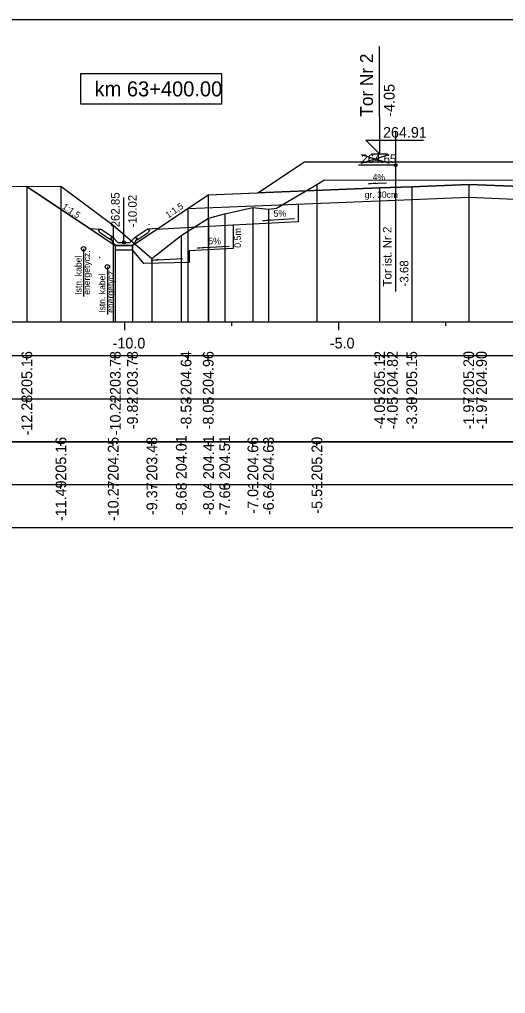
# Model space of a CAD drawing. Extents: x 6516023 to 6560129, y 5513077 to 5529206.
# Drawn here: x 6520756.1 to 6520767.44, y 5514234.78 to 5514257.51 of the extents above; entities that cross this region are included whole.
import ezdxf

# ---------------------------------------------------------------- set-up
doc = ezdxf.new("R2010")
doc.units = 0
for name, color, linetype in [('IR_default', 7, 'Continuous'), ('TOR_PRZEK_P-kable', 7, 'Continuous'), ('TOR_PRZEK_P-komponent', 7, 'Continuous'), ('TOR_PRZEK_P-odwodnienie', 7, 'Continuous'), ('TOR_PRZEK_P-opisy', 7, 'Continuous'), ('TOR_PRZEK_P-schodkowanie+wymiana', 7, 'Continuous'), ('TOR_PRZEK_P-tabelka istniejace', 7, 'Continuous'), ('TOR_PRZEK_P-tabelka projektowane', 7, 'Continuous'), ('TOR_PRZEK_P-teren istniejacy', 7, 'Continuous'), ('TOR_PRZEK_P-tory istniejace', 7, 'Continuous'), ('TOR_PRZEK_P-tory projektowane', 7, 'Continuous'), ('TOR_PRZEK_P-uklad odniesienia', 7, 'Continuous'), ('TOR_PRZEK_P-warstwa ochronna I', 7, 'Continuous'), ('TOR_PRZEK_P-warstwa ochronna II', 7, 'Continuous'), ('TOR_PS_T-skarpy projektowane', 7, 'Continuous'), ('TOR_RAMKI-ramka+tabelka 1', 7, 'Continuous')]:
    doc.layers.add(name, color=color, linetype=linetype)

msp = doc.modelspace()

# ---------------------------------------------------------------- linework, layer by layer
at = {"layer": 'IR_default'}
msp.add_lwpolyline([(6520756.267, 5514253.613), (6520756.282, 5514253.603), (6520757.748, 5514252.626), (6520757.754, 5514252.622), (6520758.333, 5514252.236), (6520758.337, 5514252.236), (6520758.733, 5514252.236), (6520758.745, 5514252.243), (6520759.863, 5514252.989), (6520759.87, 5514252.993), (6520760.502, 5514253.415), (6520761.65, 5514253.461), (6520761.661, 5514253.461), (6520761.672, 5514253.468), (6520762.752, 5514254.188), (6520762.786, 5514254.188), (6520766.252, 5514254.188), (6520766.796, 5514254.188), (6520766.802, 5514254.188), (6520770.267, 5514254.188)], dxfattribs=at)
at = {"layer": 'TOR_PRZEK_P-kable'}
for p, q in [((6520757.591, 5514252.157), (6520757.591, 5514251.047)), ((6520758.147, 5514251.736), (6520758.147, 5514250.626))]:
    msp.add_line(p, q, dxfattribs=at)
for centre in [(6520757.591, 5514252.157), (6520758.147, 5514251.736)]:
    msp.add_circle(centre, 0.05, dxfattribs=at)
at = {"layer": 'TOR_PRZEK_P-komponent'}
msp.add_lwpolyline([(6520762.752, 5514254.188), (6520766.252, 5514254.188), (6520766.802, 5514254.188), (6520770.302, 5514254.188), (6520771.385, 5514253.466), (6520768.552, 5514253.579), (6520767.802, 5514253.609), (6520766.582, 5514253.658), (6520765.252, 5514253.605), (6520764.502, 5514253.575), (6520761.661, 5514253.461), (6520761.661, 5514253.461)], close=True, dxfattribs=at)
at = {"layer": 'TOR_PRZEK_P-odwodnienie'}
for p, q in [((6520758.533, 5514252.306), (6520758.533, 5514253.35)), ((6520758.224, 5514252.365), (6520757.963, 5514252.539)), ((6520758.269, 5514252.431), (6520757.988, 5514252.618)), ((6520758.798, 5514252.431), (6520759.078, 5514252.618)), ((6520758.842, 5514252.365), (6520759.103, 5514252.539)), ((6520758.235, 5514252.381), (6520758.224, 5514252.365)), ((6520758.226, 5514252.401), (6520758.273, 5514252.425)), ((6520758.269, 5514252.431), (6520758.26, 5514252.419)), ((6520758.393, 5514252.306), (6520758.273, 5514252.425)), ((6520758.393, 5514252.306), (6520758.673, 5514252.306)), ((6520758.673, 5514252.306), (6520758.793, 5514252.425)), ((6520758.793, 5514252.425), (6520758.841, 5514252.401)), ((6520758.798, 5514252.431), (6520758.806, 5514252.419)), ((6520758.831, 5514252.381), (6520758.842, 5514252.365)), ((6520758.343, 5514252.236), (6520758.723, 5514252.236))]:
    msp.add_line(p, q, dxfattribs=at)
for points in [[(6520759.123, 5514252.727), (6520759.122, 5514252.728), (6520759.123, 5514252.727), (6520759.122, 5514252.727), (6520759.123, 5514252.727), (6520759.123, 5514252.727), (6520759.123, 5514252.727), (6520759.123, 5514252.728)], [(6520757.742, 5514252.63), (6520757.988, 5514252.618)], [(6520757.938, 5514252.592), (6520757.988, 5514252.618)], [(6520757.938, 5514252.592), (6520757.963, 5514252.539)], [(6520759.325, 5514252.63), (6520759.078, 5514252.618)], [(6520759.128, 5514252.592), (6520759.078, 5514252.618)], [(6520759.128, 5514252.592), (6520759.103, 5514252.539)], [(6520758.26, 5514252.419), (6520758.225, 5514252.4)], [(6520758.225, 5514252.4), (6520758.235, 5514252.381)], [(6520758.273, 5514252.306), (6520758.226, 5514252.401)], [(6520758.343, 5514252.236), (6520758.273, 5514252.306)], [(6520758.723, 5514252.236), (6520758.793, 5514252.306)], [(6520758.793, 5514252.306), (6520758.841, 5514252.401)], [(6520758.806, 5514252.419), (6520758.841, 5514252.4)], [(6520758.841, 5514252.4), (6520758.831, 5514252.381)], [(6520758.333, 5514252.236), (6520758.333, 5514252.236), (6520758.333, 5514252.236), (6520758.333, 5514252.235), (6520758.333, 5514252.236), (6520758.334, 5514252.235), (6520758.333, 5514252.236), (6520758.334, 5514252.236)], [(6520758.733, 5514252.236), (6520758.333, 5514252.236), (6520758.333, 5514252.136), (6520758.733, 5514252.136), (6520758.733, 5514252.236)], [(6520758.733, 5514252.236), (6520758.733, 5514252.236), (6520758.733, 5514252.236), (6520758.733, 5514252.235), (6520758.733, 5514252.236), (6520758.734, 5514252.235), (6520758.733, 5514252.236), (6520758.734, 5514252.236)], [(6520757.968, 5514251.957), (6520757.967, 5514251.958), (6520757.968, 5514251.957), (6520757.967, 5514251.957), (6520757.968, 5514251.957), (6520757.968, 5514251.957), (6520757.968, 5514251.957), (6520757.968, 5514251.958)]]:
    msp.add_lwpolyline(points, dxfattribs=at)
msp.add_circle((6520758.533, 5514252.306), 0.035, dxfattribs=at)
at = {"layer": 'TOR_PRZEK_P-opisy'}
msp.add_lwpolyline([(6520764.663, 5514253.688), (6520764.245, 5514253.668), (6520764.413, 5514253.697)], dxfattribs=at)
at = {"layer": 'TOR_PRZEK_P-schodkowanie+wymiana'}
for p, q in [((6520762.599, 5514253.199), (6520762.599, 5514252.782)), ((6520762.599, 5514252.782), (6520761.082, 5514252.706)), ((6520761.082, 5514252.706), (6520759.29, 5514252.607)), ((6520761.082, 5514252.706), (6520761.082, 5514252.163)), ((6520761.082, 5514252.163), (6520760.059, 5514252.112)), ((6520760.059, 5514252.112), (6520760.059, 5514251.84))]:
    msp.add_line(p, q, dxfattribs=at)
msp.add_lwpolyline([(6520760.059, 5514251.84), (6520758.999, 5514251.811), (6520758.733, 5514252.136)], dxfattribs=at)
at = {"layer": 'TOR_PRZEK_P-tabelka istniejace'}
for p, q in [((6520757.062, 5514247.556), (6520757.062, 5514247.656)), ((6520758.283, 5514247.556), (6520758.283, 5514247.656)), ((6520759.186, 5514247.556), (6520759.186, 5514247.656)), ((6520759.873, 5514247.556), (6520759.873, 5514247.656)), ((6520760.509, 5514247.556), (6520760.509, 5514247.656)), ((6520760.887, 5514247.556), (6520760.887, 5514247.656)), ((6520761.544, 5514247.556), (6520761.544, 5514247.656)), ((6520761.908, 5514247.556), (6520761.908, 5514247.656)), ((6520763.038, 5514247.556), (6520763.038, 5514247.656)), ((6520724.752, 5514246.656), (6520808.552, 5514246.656)), ((6520757.062, 5514246.556), (6520757.062, 5514246.656)), ((6520758.283, 5514246.556), (6520758.283, 5514246.656)), ((6520759.186, 5514246.556), (6520759.186, 5514246.656)), ((6520759.873, 5514246.556), (6520759.873, 5514246.656)), ((6520760.509, 5514246.556), (6520760.509, 5514246.656)), ((6520760.887, 5514246.556), (6520760.887, 5514246.656)), ((6520761.544, 5514246.556), (6520761.544, 5514246.656)), ((6520761.908, 5514246.556), (6520761.908, 5514246.656)), ((6520763.038, 5514246.556), (6520763.038, 5514246.656))]:
    msp.add_line(p, q, dxfattribs=at)
for points in [[(6520763.038, 5514253.653), (6520763.038, 5514250.656), (6520763.038, 5514250.526), (6520763.038, 5514250.456)], [(6520757.062, 5514253.62), (6520757.062, 5514250.656), (6520757.062, 5514250.526), (6520757.062, 5514250.456)], [(6520760.887, 5514252.971), (6520760.887, 5514250.656), (6520760.887, 5514250.526), (6520760.887, 5514250.456)], [(6520761.544, 5514253.116), (6520761.544, 5514250.656), (6520761.544, 5514250.526), (6520761.544, 5514250.456)], [(6520761.908, 5514253.083), (6520761.908, 5514250.656), (6520761.908, 5514250.526), (6520761.908, 5514250.456)], [(6520760.509, 5514252.87), (6520760.509, 5514250.656), (6520760.509, 5514250.526), (6520760.509, 5514250.456)], [(6520758.283, 5514252.71), (6520758.283, 5514250.656), (6520758.283, 5514250.526), (6520758.283, 5514250.456)], [(6520759.873, 5514252.465), (6520759.873, 5514250.656), (6520759.873, 5514250.526), (6520759.873, 5514250.456)], [(6520759.186, 5514251.931), (6520759.186, 5514250.656), (6520759.186, 5514250.526), (6520759.186, 5514250.456)]]:
    msp.add_lwpolyline(points, dxfattribs=at)
msp.add_lwpolyline([(6520724.752, 5514247.656), (6520724.752, 5514245.656), (6520808.552, 5514245.656), (6520808.552, 5514247.656)], close=True, dxfattribs=at)
at = {"layer": 'TOR_PRZEK_P-tabelka projektowane'}
for p, q in [((6520756.267, 5514249.556), (6520756.267, 5514249.656)), ((6520758.333, 5514249.556), (6520758.333, 5514249.656)), ((6520758.733, 5514249.556), (6520758.733, 5514249.656)), ((6520760.023, 5514249.556), (6520760.023, 5514249.656)), ((6520760.502, 5514249.556), (6520760.502, 5514249.656)), ((6520764.502, 5514249.556), (6520764.502, 5514249.656)), ((6520765.252, 5514249.556), (6520765.252, 5514249.656)), ((6520766.582, 5514249.556), (6520766.582, 5514249.656)), ((6520724.752, 5514248.656), (6520808.552, 5514248.656)), ((6520756.267, 5514248.556), (6520756.267, 5514248.656)), ((6520758.333, 5514248.556), (6520758.333, 5514248.656)), ((6520758.733, 5514248.556), (6520758.733, 5514248.656)), ((6520760.023, 5514248.556), (6520760.023, 5514248.656)), ((6520760.502, 5514248.556), (6520760.502, 5514248.656)), ((6520764.502, 5514248.556), (6520764.502, 5514248.656)), ((6520765.252, 5514248.556), (6520765.252, 5514248.656)), ((6520766.582, 5514248.556), (6520766.582, 5514248.656))]:
    msp.add_line(p, q, dxfattribs=at)
for points in [[(6520766.582, 5514253.658), (6520766.582, 5514250.656), (6520766.582, 5514250.526), (6520766.582, 5514250.456)], [(6520756.267, 5514253.613), (6520756.267, 5514250.656), (6520756.267, 5514250.526), (6520756.267, 5514250.456)], [(6520760.502, 5514253.415), (6520760.502, 5514250.656), (6520760.502, 5514250.526), (6520760.502, 5514250.456)], [(6520764.502, 5514253.575), (6520764.502, 5514250.656), (6520764.502, 5514250.526), (6520764.502, 5514250.456)], [(6520765.252, 5514253.605), (6520765.252, 5514250.656), (6520765.252, 5514250.526), (6520765.252, 5514250.456)], [(6520764.502, 5514253.275), (6520764.502, 5514250.656), (6520764.502, 5514250.526), (6520764.502, 5514250.456)], [(6520766.582, 5514253.358), (6520766.582, 5514250.656), (6520766.582, 5514250.526), (6520766.582, 5514250.456)], [(6520760.023, 5514253.095), (6520760.023, 5514250.656), (6520760.023, 5514250.526), (6520760.023, 5514250.456)], [(6520758.333, 5514252.236), (6520758.333, 5514250.656), (6520758.333, 5514250.526), (6520758.333, 5514250.456)], [(6520758.733, 5514252.236), (6520758.733, 5514250.656), (6520758.733, 5514250.526), (6520758.733, 5514250.456)]]:
    msp.add_lwpolyline(points, dxfattribs=at)
msp.add_lwpolyline([(6520724.752, 5514249.656), (6520724.752, 5514247.656), (6520808.552, 5514247.656), (6520808.552, 5514249.656)], close=True, dxfattribs=at)
at = {"layer": 'TOR_PRZEK_P-teren istniejacy'}
msp.add_lwpolyline([(6520755.552, 5514253.606), (6520757.062, 5514253.62), (6520758.283, 5514252.71), (6520759.186, 5514251.931), (6520759.873, 5514252.465), (6520760.509, 5514252.87), (6520760.887, 5514252.971), (6520761.544, 5514253.116), (6520761.908, 5514253.083), (6520762.093, 5514253.108), (6520763.038, 5514253.653), (6520763.214, 5514253.767), (6520769.16, 5514253.759)], dxfattribs=at)
at = {"layer": 'TOR_PRZEK_P-tory istniejace'}
for p, q in [((6520764.875, 5514254.882), (6520764.875, 5514251.162)), ((6520764.075, 5514254.154), (6520764.727, 5514254.357)), ((6520764.075, 5514254.357), (6520764.727, 5514254.154)), ((6520764.875, 5514254.107), (6520764.009, 5514254.107))]:
    msp.add_line(p, q, dxfattribs=at)
msp.add_circle((6520764.875, 5514254.107), 0.035, dxfattribs=at)
at = {"layer": 'TOR_PRZEK_P-tory projektowane'}
for p, q in [((6520764.502, 5514255.246), (6520764.502, 5514256.878)), ((6520764.502, 5514255.246), (6520764.502, 5514254.368)), ((6520764.502, 5514254.368), (6520764.182, 5514254.687)), ((6520764.182, 5514254.687), (6520765.527, 5514254.687)), ((6520764.31, 5514254.368), (6520764.693, 5514254.368))]:
    msp.add_line(p, q, dxfattribs=at)
at = {"layer": 'TOR_PRZEK_P-uklad odniesienia'}
for p, q in [((6520728.552, 5514250.456), (6520808.552, 5514250.456)), ((6520758.552, 5514250.256), (6520758.552, 5514250.456)), ((6520761.052, 5514250.356), (6520761.052, 5514250.456)), ((6520763.552, 5514250.256), (6520763.552, 5514250.456)), ((6520766.052, 5514250.356), (6520766.052, 5514250.456))]:
    msp.add_line(p, q, dxfattribs=at)
msp.add_lwpolyline([(6520760.821, 5514256.237), (6520757.521, 5514256.237), (6520757.521, 5514255.537), (6520760.821, 5514255.537)], close=True, dxfattribs=at)
at = {"layer": 'TOR_PRZEK_P-warstwa ochronna I'}
msp.add_lwpolyline([(6520760.023, 5514253.095), (6520764.502, 5514253.275), (6520766.582, 5514253.358), (6520768.552, 5514253.279), (6520771.252, 5514253.171)], dxfattribs=at)
at = {"layer": 'TOR_PRZEK_P-warstwa ochronna II'}
msp.add_lwpolyline([(6520756.267, 5514253.613), (6520758.333, 5514252.236), (6520758.733, 5514252.236), (6520760.502, 5514253.415), (6520764.502, 5514253.575), (6520765.252, 5514253.605), (6520766.582, 5514253.658), (6520767.802, 5514253.609), (6520768.552, 5514253.579), (6520771.385, 5514253.466), (6520772.552, 5514253.419), (6520773.03, 5514253.1), (6520787.882, 5514252.506), (6520788.473, 5514252.112), (6520788.873, 5514252.112), (6520790.915, 5514253.457)], dxfattribs=at)
at = {"layer": 'TOR_PS_T-skarpy projektowane'}
for points in [[(6520762.514, 5514252.852), (6520761.778, 5514252.812), (6520761.951, 5514252.843)], [(6520760.989, 5514252.207), (6520760.253, 5514252.168), (6520760.426, 5514252.198)], [(6520759.901, 5514251.925), (6520759.166, 5514251.886), (6520759.338, 5514251.917)]]:
    msp.add_lwpolyline(points, dxfattribs=at)
at = {"layer": 'TOR_RAMKI-ramka+tabelka 1'}
msp.add_lwpolyline([(6520722.102, 5514257.506), (6520969.602, 5514257.506), (6520969.602, 5514166.006), (6520722.102, 5514166.006)], close=True, dxfattribs=at)

# ---------------------------------------------------------------- texts
at = {"layer": 'TOR_PRZEK_P-kable'}
for s, p in [('energetycz.', (6520757.74, 5514251.083)), ('Istn. kabel', (6520757.545, 5514251.083)), ('energetycz.', (6520758.296, 5514250.662)), ('Istn. kabel', (6520758.101, 5514250.662))]:
    msp.add_text(s, height=0.14999, rotation=90.0511, dxfattribs=at).set_placement(p)
at = {"layer": 'TOR_PRZEK_P-odwodnienie'}
for s, p in [('262.85', (6520758.433, 5514252.656)), ('-10.02', (6520758.833, 5514252.656))]:
    msp.add_text(s, height=0.2, rotation=90, dxfattribs=at).set_placement(p)
at = {"layer": 'TOR_PRZEK_P-opisy'}
for s, rotation, p in [('4%', 0.1515, (6520764.34, 5514253.753)), ('1:1,5', 325.9299, (6520757.081, 5514253.107)), ('1:1,5', 34.0701, (6520759.567, 5514252.864))]:
    msp.add_text(s, height=0.15, rotation=rotation, dxfattribs=at).set_placement(p)
at = {"layer": 'TOR_PRZEK_P-schodkowanie+wymiana'}
msp.add_text('0,5m', height=0.1545, rotation=90, dxfattribs=at).set_placement((6520761.264, 5514252.179))
at = {"layer": 'TOR_PRZEK_P-tabelka istniejace'}
for s, p in [('205.16', (6520757.187, 5514246.747)), ('204.25', (6520758.408, 5514246.747)), ('203.48', (6520759.311, 5514246.747)), ('204.01', (6520759.998, 5514246.782)), ('204.41', (6520760.634, 5514246.782)), ('204.51', (6520761.012, 5514246.782)), ('204.66', (6520761.669, 5514246.747)), ('204.63', (6520762.033, 5514246.748)), ('205.20', (6520763.163, 5514246.748)), ('-11.49', (6520757.187, 5514245.804)), ('-10.27', (6520758.408, 5514245.804)), ('-9.37', (6520759.311, 5514245.944)), ('-8.68', (6520759.998, 5514245.943)), ('-8.04', (6520760.634, 5514245.944)), ('-7.66', (6520761.012, 5514245.943)), ('-7.01', (6520761.669, 5514245.978)), ('-6.64', (6520762.033, 5514245.944)), ('-5.51', (6520763.163, 5514245.978))]:
    msp.add_text(s, height=0.25, rotation=90, dxfattribs=at).set_placement(p)
at = {"layer": 'TOR_PRZEK_P-tabelka projektowane'}
for s, p in [('205.16', (6520756.392, 5514248.747)), ('203.78', (6520758.458, 5514248.747)), ('203.78', (6520758.858, 5514248.747)), ('204.64', (6520760.11, 5514248.748)), ('204.96', (6520760.627, 5514248.747)), ('205.12', (6520764.627, 5514248.75)), ('204.82', (6520764.927, 5514248.75)), ('205.15', (6520765.377, 5514248.747)), ('205.20', (6520766.707, 5514248.748)), ('204.90', (6520767.007, 5514248.748)), ('-12.28', (6520756.392, 5514247.804)), ('-10.22', (6520758.458, 5514247.806)), ('-9.82', (6520758.858, 5514247.946)), ('-8.53', (6520760.11, 5514247.944)), ('-8.05', (6520760.627, 5514247.943)), ('-4.05', (6520764.627, 5514247.943)), ('-4.05', (6520764.927, 5514247.943)), ('-3.30', (6520765.377, 5514247.944)), ('-1.97', (6520766.707, 5514247.944)), ('-1.97', (6520767.007, 5514247.944))]:
    msp.add_text(s, height=0.25, rotation=90, dxfattribs=at).set_placement(p)
at = {"layer": 'TOR_PRZEK_P-tory istniejace'}
msp.add_text('264.65', height=0.2, dxfattribs=at).set_placement((6520764.075, 5514254.157))
for s, rotation, p in [('Tor ist. Nr 2', 90.0511, (6520764.781, 5514251.277)), ('-3.68', 90, (6520765.175, 5514251.277))]:
    msp.add_text(s, height=0.2, rotation=rotation, dxfattribs=at).set_placement(p)
at = {"layer": 'TOR_PRZEK_P-tory projektowane'}
for s, height, p in [('Tor Nr 2', 0.3, (6520764.347, 5514255.239)), ('-4.05', 0.25, (6520764.852, 5514255.238))]:
    msp.add_text(s, height=height, rotation=90, dxfattribs=at).set_placement(p)
msp.add_text('264.91', height=0.25, dxfattribs=at).set_placement((6520764.582, 5514254.748))
at = {"layer": 'TOR_PRZEK_P-uklad odniesienia'}
for s, height, p in [('km 63+400.00', 0.35, (6520757.849, 5514255.712)), ('-10.0', 0.25, (6520758.271, 5514249.831)), ('-5.0', 0.25, (6520763.341, 5514249.831))]:
    msp.add_text(s, height=height, dxfattribs=at).set_placement(p)
at = {"layer": 'TOR_PRZEK_P-warstwa ochronna I'}
msp.add_text('gr. 30cm', height=0.15, dxfattribs=at).set_placement((6520764.153, 5514253.344))
at = {"layer": 'TOR_PS_T-skarpy projektowane'}
for p in [(6520762.025, 5514252.903), (6520760.5, 5514252.259)]:
    msp.add_text('5%', height=0.1545, dxfattribs=at).set_placement(p)

doc.saveas('drawing.dxf')
